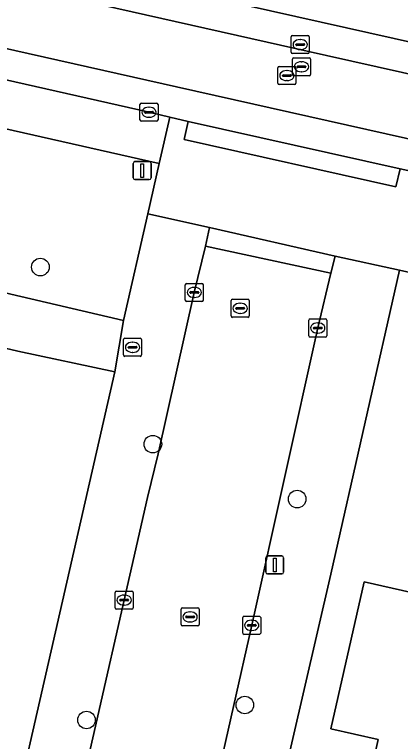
# Model space of a CAD drawing. Extents: x 161771 to 163125, y 382475 to 383179.
# Drawn here: x 162596.63 to 162618.07, y 382776.95 to 382817.29 of the extents above; entities that cross this region are included whole.
import ezdxf

# ---------------------------------------------------------------- set-up
doc = ezdxf.new("R2010")
doc.units = 0
for name, color, linetype in [('IMGEO_Boom', 7, 'Continuous'), ('IMGEO_Brandkraan', 7, 'Continuous'), ('IMGEO_Erf', 7, 'Continuous'), ('IMGEO_Groenvoorziening', 7, 'Continuous'), ('IMGEO_Kolk', 7, 'Continuous'), ('IMGEO_Lichtmast', 7, 'Continuous'), ('IMGEO_Muur', 7, 'Continuous'), ('IMGEO_Pand', 7, 'Continuous'), ('IMGEO_Parkeervlak_open', 7, 'Continuous'), ('IMGEO_Rijbaan_lokaal_gesloten', 7, 'Continuous'), ('IMGEO_Rijbaan_lokaal_open', 7, 'Continuous'), ('IMGEO_Rioolput', 7, 'Continuous'), ('IMGEO_Voetpad_open', 7, 'Continuous')]:
    doc.layers.add(name, color=color, linetype=linetype)

msp = doc.modelspace()

# ---------------------------------------------------------------- linework, layer by layer
at = {"layer": 'IMGEO_Boom'}
for centre in [(162598.066, 382803.273), (162604.315, 382793.448), (162612.33, 382790.4), (162609.425, 382778.972), (162600.627, 382778.142)]:
    msp.add_circle(centre, 0.489, dxfattribs=at)
at = {"layer": 'IMGEO_Brandkraan'}
for p, q in [((162602.687, 382798.395), (162602.687, 382799.247)), ((162602.762, 382799.321), (162603.614, 382799.321)), ((162603.175, 382799.101), (162603.2, 382799.101)), ((162603.688, 382799.247), (162603.688, 382798.395)), ((162602.946, 382798.815), (162602.946, 382798.827)), ((162603.384, 382798.778), (162602.986, 382798.778)), ((162602.989, 382798.864), (162603.387, 382798.864)), ((162603.43, 382798.827), (162603.43, 382798.815)), ((162603.614, 382798.321), (162602.762, 382798.321)), ((162603.198, 382798.541), (162603.173, 382798.541))]:
    msp.add_line(p, q, dxfattribs=at)
for points in [[(162602.687, 382798.395), (162602.687, 382799.247)], [(162602.762, 382799.321), (162603.614, 382799.321)], [(162603.688, 382799.247), (162603.688, 382798.395)], [(162603.614, 382798.321), (162602.762, 382798.321)]]:
    msp.add_lwpolyline(points, dxfattribs=at)
for centre, radius, start, end in [((162602.764, 382799.245), 0.0765, 91.552, 178.448), ((162602.764, 382799.245), 0.0765, 91.552, 178.448), ((162603.612, 382799.245), 0.0765, 1.552, 88.448), ((162603.612, 382799.245), 0.0765, 1.552, 88.448), ((162602.986, 382798.824), 0.0403, 85.8775, 175.7526), ((162602.983, 382798.814), 0.0366, 178.938, 274.7102), ((162603.387, 382798.821), 0.043, 264.8664, 352.4533), ((162603.391, 382798.826), 0.0386, 1.7309, 96.639), ((162602.764, 382798.397), 0.0765, 181.552, 268.448), ((162602.764, 382798.397), 0.0765, 181.552, 268.448), ((162603.612, 382798.397), 0.0765, 271.552, 358.448), ((162603.612, 382798.397), 0.0765, 271.552, 358.448)]:
    msp.add_arc(centre, radius, start, end, dxfattribs=at)
for centre, major_axis, ratio, start_param, end_param in [((162603.174, 382798.821), (-0.387, 0.002), 0.722429, 4.712389, 7.853982), ((162603.199, 382798.821), (-0.39, 0.002), 0.717154, 1.570796, 4.712389)]:
    msp.add_ellipse(centre, major_axis=major_axis, ratio=ratio, start_param=start_param, end_param=end_param, dxfattribs=at)
at = {"layer": 'IMGEO_Erf'}
for points in [[(162592.675, 382755.889), (162602.202, 382797.456), (162596.809, 382798.601), (162572.793, 382804.274)], [(162639.965, 382768.47), (162633.698, 382769.881), (162634.398, 382773.111), (162631.893, 382773.675), (162629.471, 382774.22), (162628.745, 382770.996), (162622.411, 382772.421), (162616.105, 382773.84), (162616.837, 382777.057), (162614.202, 382777.647), (162616.044, 382785.815), (162620.727, 382784.76), (162621.98, 382790.323), (162623.276, 382796.077), (162622.743, 382796.198), (162623.994, 382801.758), (162618.014, 382803.103), (162614.198, 382786.231), (162611.3, 382773.665)]]:
    msp.add_lwpolyline(points, dxfattribs=at)
at = {"layer": 'IMGEO_Groenvoorziening'}
msp.add_lwpolyline([(162604.668, 382809.03), (162585.154, 382813.424), (162583.26, 382804.84), (162602.691, 382800.316), (162604.034, 382806.236)], close=True, dxfattribs=at)
at = {"layer": 'IMGEO_Kolk'}
for p, q in [((162603.674, 382812.363), (162604.526, 382812.363)), ((162603.599, 382811.437), (162603.599, 382812.289)), ((162604.087, 382812.143), (162604.112, 382812.143)), ((162604.6, 382812.289), (162604.6, 382811.437)), ((162603.858, 382811.857), (162603.858, 382811.869)), ((162604.296, 382811.82), (162603.898, 382811.82)), ((162603.901, 382811.906), (162604.299, 382811.906)), ((162604.11, 382811.583), (162604.085, 382811.583)), ((162604.342, 382811.869), (162604.342, 382811.857)), ((162604.526, 382811.363), (162603.674, 382811.363)), ((162606.117, 382801.441), (162606.117, 382802.293)), ((162606.192, 382802.367), (162607.044, 382802.367)), ((162607.118, 382802.293), (162607.118, 382801.441)), ((162606.376, 382801.861), (162606.376, 382801.873)), ((162606.419, 382801.91), (162606.817, 382801.91)), ((162606.605, 382802.147), (162606.63, 382802.147)), ((162606.86, 382801.873), (162606.86, 382801.861)), ((162606.814, 382801.824), (162606.416, 382801.824)), ((162606.628, 382801.587), (162606.603, 382801.587)), ((162607.044, 382801.367), (162606.192, 382801.367)), ((162612.975, 382799.467), (162612.975, 382800.319)), ((162613.05, 382800.393), (162613.902, 382800.393)), ((162613.976, 382800.319), (162613.976, 382799.467)), ((162613.234, 382799.887), (162613.234, 382799.899)), ((162613.672, 382799.85), (162613.274, 382799.85)), ((162613.277, 382799.936), (162613.675, 382799.936)), ((162613.463, 382800.173), (162613.488, 382800.173)), ((162613.718, 382799.899), (162613.718, 382799.887)), ((162613.486, 382799.613), (162613.461, 382799.613)), ((162613.902, 382799.393), (162613.05, 382799.393)), ((162602.296, 382785.296), (162603.148, 382785.296)), ((162602.221, 382784.37), (162602.221, 382785.222)), ((162602.709, 382785.076), (162602.734, 382785.076)), ((162603.222, 382785.222), (162603.222, 382784.37)), ((162602.48, 382784.79), (162602.48, 382784.802)), ((162602.918, 382784.753), (162602.52, 382784.753)), ((162602.523, 382784.839), (162602.921, 382784.839)), ((162602.732, 382784.516), (162602.707, 382784.516)), ((162602.964, 382784.802), (162602.964, 382784.79)), ((162603.148, 382784.296), (162602.296, 382784.296)), ((162609.304, 382782.968), (162609.304, 382783.82)), ((162609.379, 382783.894), (162610.231, 382783.894)), ((162610.305, 382783.82), (162610.305, 382782.968)), ((162609.563, 382783.388), (162609.563, 382783.4)), ((162610.001, 382783.351), (162609.603, 382783.351)), ((162609.606, 382783.437), (162610.004, 382783.437)), ((162609.792, 382783.674), (162609.817, 382783.674)), ((162610.047, 382783.4), (162610.047, 382783.388)), ((162610.231, 382782.894), (162609.379, 382782.894)), ((162609.815, 382783.114), (162609.79, 382783.114))]:
    msp.add_line(p, q, dxfattribs=at)
for points in [[(162603.674, 382812.363), (162604.526, 382812.363)], [(162603.599, 382811.437), (162603.599, 382812.289)], [(162604.6, 382812.289), (162604.6, 382811.437)], [(162604.526, 382811.363), (162603.674, 382811.363)], [(162606.117, 382801.441), (162606.117, 382802.293)], [(162606.192, 382802.367), (162607.044, 382802.367)], [(162607.118, 382802.293), (162607.118, 382801.441)], [(162607.044, 382801.367), (162606.192, 382801.367)], [(162612.975, 382799.467), (162612.975, 382800.319)], [(162613.05, 382800.393), (162613.902, 382800.393)], [(162613.976, 382800.319), (162613.976, 382799.467)], [(162613.902, 382799.393), (162613.05, 382799.393)], [(162602.296, 382785.296), (162603.148, 382785.296)], [(162602.221, 382784.37), (162602.221, 382785.222)], [(162603.222, 382785.222), (162603.222, 382784.37)], [(162603.148, 382784.296), (162602.296, 382784.296)], [(162609.304, 382782.968), (162609.304, 382783.82)], [(162609.379, 382783.894), (162610.231, 382783.894)], [(162610.305, 382783.82), (162610.305, 382782.968)], [(162610.231, 382782.894), (162609.379, 382782.894)]]:
    msp.add_lwpolyline(points, dxfattribs=at)
for centre, radius, start, end in [((162603.676, 382812.287), 0.0765, 91.552, 178.448), ((162603.676, 382812.287), 0.0765, 91.552, 178.448), ((162604.524, 382812.287), 0.0765, 1.552, 88.448), ((162604.524, 382812.287), 0.0765, 1.552, 88.448), ((162603.898, 382811.866), 0.0403, 85.8775, 175.7526), ((162603.895, 382811.856), 0.0366, 178.938, 274.7102), ((162604.299, 382811.863), 0.043, 264.8664, 352.4533), ((162604.303, 382811.868), 0.0386, 1.7309, 96.639), ((162603.676, 382811.439), 0.0765, 181.552, 268.448), ((162603.676, 382811.439), 0.0765, 181.552, 268.448), ((162604.524, 382811.439), 0.0765, 271.552, 358.448), ((162604.524, 382811.439), 0.0765, 271.552, 358.448), ((162606.194, 382802.291), 0.0765, 91.552, 178.448), ((162606.194, 382802.291), 0.0765, 91.552, 178.448), ((162607.042, 382802.291), 0.0765, 1.552, 88.448), ((162607.042, 382802.291), 0.0765, 1.552, 88.448), ((162606.416, 382801.87), 0.0403, 85.8775, 175.7526), ((162606.413, 382801.86), 0.0366, 178.938, 274.7102), ((162606.817, 382801.867), 0.043, 264.8664, 352.4533), ((162606.821, 382801.872), 0.0386, 1.7309, 96.639), ((162606.194, 382801.443), 0.0765, 181.552, 268.448), ((162606.194, 382801.443), 0.0765, 181.552, 268.448), ((162607.042, 382801.443), 0.0765, 271.552, 358.448), ((162607.042, 382801.443), 0.0765, 271.552, 358.448), ((162613.052, 382800.317), 0.0765, 91.552, 178.448), ((162613.052, 382800.317), 0.0765, 91.552, 178.448), ((162613.9, 382800.317), 0.0765, 1.552, 88.448), ((162613.9, 382800.317), 0.0765, 1.552, 88.448), ((162613.274, 382799.896), 0.0403, 85.8775, 175.7526), ((162613.271, 382799.886), 0.0366, 178.938, 274.7102), ((162613.675, 382799.893), 0.043, 264.8664, 352.4533), ((162613.679, 382799.898), 0.0386, 1.7309, 96.639), ((162613.052, 382799.469), 0.0765, 181.552, 268.448), ((162613.052, 382799.469), 0.0765, 181.552, 268.448), ((162613.9, 382799.469), 0.0765, 271.552, 358.448), ((162613.9, 382799.469), 0.0765, 271.552, 358.448), ((162602.298, 382785.22), 0.0765, 91.552, 178.448), ((162602.298, 382785.22), 0.0765, 91.552, 178.448), ((162603.146, 382785.22), 0.0765, 1.552, 88.448), ((162603.146, 382785.22), 0.0765, 1.552, 88.448), ((162602.52, 382784.799), 0.0403, 85.8775, 175.7526), ((162602.517, 382784.789), 0.0366, 178.938, 274.7102), ((162602.921, 382784.796), 0.043, 264.8664, 352.4533), ((162602.925, 382784.801), 0.0386, 1.7309, 96.639), ((162602.298, 382784.372), 0.0765, 181.552, 268.448), ((162602.298, 382784.372), 0.0765, 181.552, 268.448), ((162603.146, 382784.372), 0.0765, 271.552, 358.448), ((162603.146, 382784.372), 0.0765, 271.552, 358.448), ((162609.381, 382783.818), 0.0765, 91.552, 178.448), ((162609.381, 382783.818), 0.0765, 91.552, 178.448), ((162610.229, 382783.818), 0.0765, 1.552, 88.448), ((162610.229, 382783.818), 0.0765, 1.552, 88.448), ((162609.603, 382783.397), 0.0403, 85.8775, 175.7526), ((162609.6, 382783.387), 0.0366, 178.938, 274.7102), ((162610.004, 382783.394), 0.043, 264.8664, 352.4533), ((162610.008, 382783.399), 0.0386, 1.7309, 96.639), ((162609.381, 382782.97), 0.0765, 181.552, 268.448), ((162609.381, 382782.97), 0.0765, 181.552, 268.448), ((162610.229, 382782.97), 0.0765, 271.552, 358.448), ((162610.229, 382782.97), 0.0765, 271.552, 358.448)]:
    msp.add_arc(centre, radius, start, end, dxfattribs=at)
for centre, major_axis, ratio, start_param, end_param in [((162604.086, 382811.863), (-0.387, 0.002), 0.722429, 4.712389, 7.853982), ((162604.111, 382811.863), (-0.39, 0.002), 0.717154, 1.570796, 4.712389), ((162606.604, 382801.867), (-0.387, 0.002), 0.722429, 4.712389, 7.853982), ((162606.629, 382801.867), (-0.39, 0.002), 0.717154, 1.570796, 4.712389), ((162613.462, 382799.893), (-0.387, 0.002), 0.722429, 4.712389, 7.853982), ((162613.487, 382799.893), (-0.39, 0.002), 0.717154, 1.570796, 4.712389), ((162602.708, 382784.796), (-0.387, 0.002), 0.722429, 4.712389, 7.853982), ((162602.733, 382784.796), (-0.39, 0.002), 0.717154, 1.570796, 4.712389), ((162609.791, 382783.394), (-0.387, 0.002), 0.722429, 4.712389, 7.853982), ((162609.816, 382783.394), (-0.39, 0.002), 0.717154, 1.570796, 4.712389)]:
    msp.add_ellipse(centre, major_axis=major_axis, ratio=ratio, start_param=start_param, end_param=end_param, dxfattribs=at)
at = {"layer": 'IMGEO_Lichtmast'}
for p, q in [((162603.322, 382809.124), (162604.112, 382809.124)), ((162604.112, 382809.124), (162603.322, 382809.124)), ((162603.222, 382808.224), (162603.222, 382809.024)), ((162603.222, 382809.024), (162603.222, 382808.224)), ((162604.212, 382809.024), (162604.212, 382808.224)), ((162604.212, 382808.224), (162604.212, 382809.024)), ((162604.112, 382808.124), (162603.322, 382808.124)), ((162603.322, 382808.124), (162604.112, 382808.124)), ((162610.587, 382786.344), (162610.587, 382787.144)), ((162610.587, 382787.144), (162610.587, 382786.344)), ((162610.687, 382787.244), (162611.477, 382787.244)), ((162611.477, 382787.244), (162610.687, 382787.244)), ((162611.577, 382787.144), (162611.577, 382786.344)), ((162611.577, 382786.344), (162611.577, 382787.144)), ((162611.477, 382786.244), (162610.687, 382786.244)), ((162610.687, 382786.244), (162611.477, 382786.244))]:
    msp.add_line(p, q, dxfattribs=at)
for points in [[(162603.642, 382808.999), (162603.792, 382808.999), (162603.792, 382808.249), (162603.642, 382808.249), (162603.642, 382808.999)], [(162611.007, 382787.119), (162611.157, 382787.119), (162611.157, 382786.369), (162611.007, 382786.369), (162611.007, 382787.119)]]:
    msp.add_lwpolyline(points, dxfattribs=at)
for centre, start, end in [((162603.322, 382809.024), 90, 180), ((162603.322, 382809.024), 90, 180), ((162604.112, 382809.024), 0, 90), ((162604.112, 382809.024), 360, 90), ((162603.322, 382808.224), 180, 270), ((162603.322, 382808.224), 180, 270), ((162604.112, 382808.224), 270, 0), ((162604.112, 382808.224), 270, 0), ((162610.687, 382787.144), 90, 180), ((162610.687, 382787.144), 90, 180), ((162611.477, 382787.144), 0, 90), ((162611.477, 382787.144), 360, 90), ((162610.687, 382786.344), 180, 270), ((162610.687, 382786.344), 180, 270), ((162611.477, 382786.344), 270, 0), ((162611.477, 382786.344), 270, 0)]:
    msp.add_arc(centre, 0.1, start, end, dxfattribs=at)
at = {"layer": 'IMGEO_Muur'}
msp.add_lwpolyline([(162614.198, 382786.231), (162618.014, 382803.103), (162623.994, 382801.758)], dxfattribs=at)
at = {"layer": 'IMGEO_Pand'}
msp.add_lwpolyline([(162626.306, 382789.349), (162627.6, 382795.1), (162628.605, 382799.567), (162628.851, 382800.66), (162623.994, 382801.758), (162622.743, 382796.198), (162623.276, 382796.077), (162621.98, 382790.323), (162620.727, 382784.76), (162616.044, 382785.815), (162614.202, 382777.647), (162616.837, 382777.057), (162616.105, 382773.84), (162622.411, 382772.421)], close=True, dxfattribs=at)
at = {"layer": 'IMGEO_Parkeervlak_open'}
for points in [[(162526.238, 382829.362), (162525.314, 382829.567), (162524.697, 382827.007), (162541.793, 382823.159), (162543.24, 382822.821), (162562.772, 382818.447), (162564.206, 382818.123), (162583.72, 382813.736), (162585.154, 382813.424), (162604.668, 382809.03), (162605.253, 382811.598), (162604.1, 382811.863), (162585.14, 382816.134), (162566.144, 382820.379), (162544.237, 382825.31)], [(162630.254, 382815.862), (162628.791, 382816.188), (162619.015, 382818.382), (162617.549, 382818.711), (162608.764, 382820.68), (162608.197, 382818.11), (162623.189, 382814.743), (162637.4, 382811.548), (162638.052, 382814.099)]]:
    msp.add_lwpolyline(points, close=True, dxfattribs=at)
at = {"layer": 'IMGEO_Rijbaan_lokaal_gesloten'}
for points in [[(162554.685, 382828.334), (162613.961, 382815.02), (162642.274, 382808.681), (162702.573, 382795.147), (162896.465, 382751.616)], [(162605.633, 382813.283), (162544.4, 382827.043)], [(162789.632, 382777.378), (162782.923, 382778.879), (162762.971, 382783.365), (162743.974, 382787.609), (162739.134, 382788.7), (162734.321, 382789.786), (162728.444, 382791.111), (162723.592, 382792.205), (162723.022, 382792.333), (162703.047, 382796.803), (162690.413, 382799.645), (162683.496, 382801.201), (162683.087, 382801.28), (162671.745, 382803.849), (162663.122, 382805.786), (162657.119, 382807.13), (162646.311, 382809.55), (162643.135, 382810.258), (162637.4, 382811.548), (162623.189, 382814.743), (162608.197, 382818.11)], [(162585.14, 382816.134), (162604.1, 382811.863), (162605.253, 382811.598), (162606.274, 382811.358), (162618.051, 382808.732), (162618.899, 382808.537), (162621.51, 382807.951), (162625.216, 382807.144), (162629.925, 382806.032), (162634.043, 382805.127), (162638.688, 382804.102), (162641.453, 382803.485)], [(163052.125, 382710.236), (163050.674, 382710.737), (163046.945, 382712.072), (163033.334, 382716.946), (163031.336, 382717.589), (162976.631, 382730.027), (162861.402, 382755.875), (162678.397, 382796.971), (162605.633, 382813.283)]]:
    msp.add_lwpolyline(points, dxfattribs=at)
at = {"layer": 'IMGEO_Rijbaan_lokaal_open'}
for points in [[(162642.274, 382808.681), (162613.961, 382815.02), (162554.685, 382828.334), (162522.166, 382835.638), (162521.175, 382832.265), (162544.4, 382827.043), (162605.633, 382813.283), (162678.397, 382796.971), (162861.402, 382755.875), (162976.631, 382730.027), (163031.336, 382717.589), (163033.334, 382716.946), (163046.945, 382712.072), (163047.759, 382716.988), (163048.718, 382719.942), (163035.966, 382720.816)], [(162595.803, 382720.937), (162596.659, 382724.627), (162597.863, 382730.046), (162598.691, 382733.755), (162599.394, 382736.905), (162599.906, 382739.176), (162600.746, 382742.892), (162601.958, 382748.25), (162602.345, 382750), (162602.779, 382751.967), (162603.976, 382757.328), (162603.997, 382757.896), (162607.581, 382773.892), (162607.78, 382774.384), (162609.805, 382783.398), (162613.476, 382799.893), (162614.202, 382802.934), (162607.241, 382804.436), (162606.618, 382801.867), (162604.604, 382792.908), (162604.021, 382790.493), (162600.005, 382772.85), (162596.126, 382755.943)]]:
    msp.add_lwpolyline(points, dxfattribs=at)
at = {"layer": 'IMGEO_Rioolput'}
for p, q in [((162612, 382815.192), (162612, 382816.044)), ((162612.075, 382816.118), (162612.927, 382816.118)), ((162613.001, 382816.044), (162613.001, 382815.192)), ((162612.259, 382815.612), (162612.259, 382815.624)), ((162612.697, 382815.575), (162612.299, 382815.575)), ((162612.302, 382815.661), (162612.7, 382815.661)), ((162612.488, 382815.898), (162612.513, 382815.898)), ((162612.743, 382815.624), (162612.743, 382815.612)), ((162612.511, 382815.338), (162612.486, 382815.338)), ((162612.069, 382813.964), (162612.069, 382814.816)), ((162612.927, 382815.118), (162612.075, 382815.118)), ((162612.144, 382814.89), (162612.996, 382814.89)), ((162613.07, 382814.816), (162613.07, 382813.964)), ((162611.336, 382814.398), (162612.188, 382814.398)), ((162612.328, 382814.384), (162612.328, 382814.396)), ((162612.766, 382814.347), (162612.368, 382814.347)), ((162612.371, 382814.433), (162612.769, 382814.433)), ((162612.557, 382814.67), (162612.582, 382814.67)), ((162612.812, 382814.396), (162612.812, 382814.384)), ((162611.261, 382813.472), (162611.261, 382814.324)), ((162611.563, 382813.941), (162611.961, 382813.941)), ((162611.749, 382814.178), (162611.774, 382814.178)), ((162612.262, 382814.324), (162612.262, 382813.472)), ((162612.58, 382814.11), (162612.555, 382814.11)), ((162611.52, 382813.892), (162611.52, 382813.904)), ((162611.958, 382813.855), (162611.56, 382813.855)), ((162611.772, 382813.618), (162611.747, 382813.618)), ((162612.004, 382813.904), (162612.004, 382813.892)), ((162612.996, 382813.89), (162612.144, 382813.89)), ((162612.188, 382813.398), (162611.336, 382813.398)), ((162608.74, 382801.485), (162609.592, 382801.485)), ((162608.665, 382800.559), (162608.665, 382801.411)), ((162608.967, 382801.028), (162609.365, 382801.028)), ((162609.153, 382801.265), (162609.178, 382801.265)), ((162609.666, 382801.411), (162609.666, 382800.559)), ((162608.924, 382800.979), (162608.924, 382800.991)), ((162609.362, 382800.942), (162608.964, 382800.942)), ((162609.176, 382800.705), (162609.151, 382800.705)), ((162609.408, 382800.991), (162609.408, 382800.979)), ((162609.592, 382800.485), (162608.74, 382800.485)), ((162605.881, 382783.436), (162605.881, 382784.288)), ((162605.956, 382784.362), (162606.808, 382784.362)), ((162606.369, 382784.142), (162606.394, 382784.142)), ((162606.882, 382784.288), (162606.882, 382783.436)), ((162606.14, 382783.856), (162606.14, 382783.868)), ((162606.578, 382783.819), (162606.18, 382783.819)), ((162606.183, 382783.905), (162606.581, 382783.905)), ((162606.624, 382783.868), (162606.624, 382783.856)), ((162606.808, 382783.362), (162605.956, 382783.362)), ((162606.392, 382783.582), (162606.367, 382783.582))]:
    msp.add_line(p, q, dxfattribs=at)
for points in [[(162612, 382815.192), (162612, 382816.044)], [(162612.075, 382816.118), (162612.927, 382816.118)], [(162613.001, 382816.044), (162613.001, 382815.192)], [(162612.069, 382813.964), (162612.069, 382814.816)], [(162612.927, 382815.118), (162612.075, 382815.118)], [(162612.144, 382814.89), (162612.996, 382814.89)], [(162613.07, 382814.816), (162613.07, 382813.964)], [(162611.336, 382814.398), (162612.188, 382814.398)], [(162611.261, 382813.472), (162611.261, 382814.324)], [(162612.262, 382814.324), (162612.262, 382813.472)], [(162612.996, 382813.89), (162612.144, 382813.89)], [(162612.188, 382813.398), (162611.336, 382813.398)], [(162608.74, 382801.485), (162609.592, 382801.485)], [(162608.665, 382800.559), (162608.665, 382801.411)], [(162609.666, 382801.411), (162609.666, 382800.559)], [(162609.592, 382800.485), (162608.74, 382800.485)], [(162605.881, 382783.436), (162605.881, 382784.288)], [(162605.956, 382784.362), (162606.808, 382784.362)], [(162606.882, 382784.288), (162606.882, 382783.436)], [(162606.808, 382783.362), (162605.956, 382783.362)]]:
    msp.add_lwpolyline(points, dxfattribs=at)
for centre, radius, start, end in [((162612.077, 382816.042), 0.0765, 91.552, 178.448), ((162612.077, 382816.042), 0.0765, 91.552, 178.448), ((162612.925, 382816.042), 0.0765, 1.552, 88.448), ((162612.925, 382816.042), 0.0765, 1.552, 88.448), ((162612.299, 382815.621), 0.0403, 85.8775, 175.7526), ((162612.296, 382815.611), 0.0366, 178.938, 274.7102), ((162612.7, 382815.618), 0.043, 264.8664, 352.4533), ((162612.704, 382815.623), 0.0386, 1.7309, 96.639), ((162612.077, 382815.194), 0.0765, 181.552, 268.448), ((162612.077, 382815.194), 0.0765, 181.552, 268.448), ((162612.925, 382815.194), 0.0765, 271.552, 358.448), ((162612.925, 382815.194), 0.0765, 271.552, 358.448), ((162612.146, 382814.814), 0.0765, 91.552, 178.448), ((162612.146, 382814.814), 0.0765, 91.552, 178.448), ((162612.994, 382814.814), 0.0765, 1.552, 88.448), ((162612.994, 382814.814), 0.0765, 1.552, 88.448), ((162611.338, 382814.322), 0.0765, 91.552, 178.448), ((162611.338, 382814.322), 0.0765, 91.552, 178.448), ((162612.186, 382814.322), 0.0765, 1.552, 88.448), ((162612.186, 382814.322), 0.0765, 1.552, 88.448), ((162612.368, 382814.393), 0.0403, 85.8775, 175.7526), ((162612.365, 382814.383), 0.0366, 178.938, 274.7102), ((162612.769, 382814.39), 0.043, 264.8664, 352.4533), ((162612.773, 382814.395), 0.0386, 1.7309, 96.639), ((162611.56, 382813.901), 0.0403, 85.8775, 175.7526), ((162611.965, 382813.903), 0.0386, 1.7309, 96.639), ((162612.146, 382813.966), 0.0765, 181.552, 268.448), ((162612.146, 382813.966), 0.0765, 181.552, 268.448), ((162612.994, 382813.966), 0.0765, 271.552, 358.448), ((162612.994, 382813.966), 0.0765, 271.552, 358.448), ((162611.557, 382813.891), 0.0366, 178.938, 274.7102), ((162611.961, 382813.898), 0.043, 264.8664, 352.4533), ((162611.338, 382813.474), 0.0765, 181.552, 268.448), ((162611.338, 382813.474), 0.0765, 181.552, 268.448), ((162612.186, 382813.474), 0.0765, 271.552, 358.448), ((162612.186, 382813.474), 0.0765, 271.552, 358.448), ((162608.742, 382801.409), 0.0765, 91.552, 178.448), ((162608.742, 382801.409), 0.0765, 91.552, 178.448), ((162609.59, 382801.409), 0.0765, 1.552, 88.448), ((162609.59, 382801.409), 0.0765, 1.552, 88.448), ((162608.964, 382800.988), 0.0403, 85.8775, 175.7526), ((162609.369, 382800.99), 0.0386, 1.7309, 96.639), ((162608.961, 382800.978), 0.0366, 178.938, 274.7102), ((162609.365, 382800.985), 0.043, 264.8664, 352.4533), ((162608.742, 382800.561), 0.0765, 181.552, 268.448), ((162608.742, 382800.561), 0.0765, 181.552, 268.448), ((162609.59, 382800.561), 0.0765, 271.552, 358.448), ((162609.59, 382800.561), 0.0765, 271.552, 358.448), ((162605.958, 382784.286), 0.0765, 91.552, 178.448), ((162605.958, 382784.286), 0.0765, 91.552, 178.448), ((162606.806, 382784.286), 0.0765, 1.552, 88.448), ((162606.806, 382784.286), 0.0765, 1.552, 88.448), ((162606.18, 382783.865), 0.0403, 85.8775, 175.7526), ((162606.177, 382783.855), 0.0366, 178.938, 274.7102), ((162606.581, 382783.862), 0.043, 264.8664, 352.4533), ((162606.585, 382783.867), 0.0386, 1.7309, 96.639), ((162605.958, 382783.438), 0.0765, 181.552, 268.448), ((162605.958, 382783.438), 0.0765, 181.552, 268.448), ((162606.806, 382783.438), 0.0765, 271.552, 358.448), ((162606.806, 382783.438), 0.0765, 271.552, 358.448)]:
    msp.add_arc(centre, radius, start, end, dxfattribs=at)
for centre, major_axis, ratio, start_param, end_param in [((162612.487, 382815.618), (-0.387, 0.002), 0.722429, 4.712389, 7.853982), ((162612.512, 382815.618), (-0.39, 0.002), 0.717154, 1.570796, 4.712389), ((162612.556, 382814.39), (-0.387, 0.002), 0.722429, 4.712389, 7.853982), ((162612.581, 382814.39), (-0.39, 0.002), 0.717154, 1.570796, 4.712389), ((162611.748, 382813.898), (-0.387, 0.002), 0.722429, 4.712389, 7.853982), ((162611.773, 382813.898), (-0.39, 0.002), 0.717154, 1.570796, 4.712389), ((162609.152, 382800.985), (-0.387, 0.002), 0.722429, 4.712389, 7.853982), ((162609.177, 382800.985), (-0.39, 0.002), 0.717154, 1.570796, 4.712389), ((162606.368, 382783.862), (-0.387, 0.002), 0.722429, 4.712389, 7.853982), ((162606.393, 382783.862), (-0.39, 0.002), 0.717154, 1.570796, 4.712389)]:
    msp.add_ellipse(centre, major_axis=major_axis, ratio=ratio, start_param=start_param, end_param=end_param, dxfattribs=at)
at = {"layer": 'IMGEO_Voetpad_open'}
for points in [[(162618.899, 382808.537), (162618.051, 382808.732), (162617.816, 382807.73), (162606.048, 382810.353), (162606.274, 382811.358), (162605.253, 382811.598), (162604.668, 382809.03), (162604.034, 382806.236), (162607.469, 382805.464), (162614.433, 382803.887), (162618.014, 382803.103), (162623.994, 382801.758)], [(162596.126, 382755.943), (162600.005, 382772.85), (162604.021, 382790.493), (162604.604, 382792.908), (162606.618, 382801.867), (162607.241, 382804.436), (162607.469, 382805.464), (162604.034, 382806.236), (162602.691, 382800.316), (162602.202, 382797.456), (162592.675, 382755.889)], [(162572.793, 382804.274), (162596.809, 382798.601), (162602.202, 382797.456), (162602.691, 382800.316), (162583.26, 382804.84)], [(162614.198, 382786.231), (162618.014, 382803.103), (162614.433, 382803.887), (162614.202, 382802.934), (162613.476, 382799.893), (162609.805, 382783.398), (162607.78, 382774.384)], [(162611.3, 382773.665), (162614.198, 382786.231)]]:
    msp.add_lwpolyline(points, dxfattribs=at)
for points in [[(162606.274, 382811.358), (162606.048, 382810.353), (162617.816, 382807.73), (162618.051, 382808.732)], [(162607.241, 382804.436), (162614.202, 382802.934), (162614.433, 382803.887), (162607.469, 382805.464)]]:
    msp.add_lwpolyline(points, close=True, dxfattribs=at)

doc.saveas('drawing.dxf')
